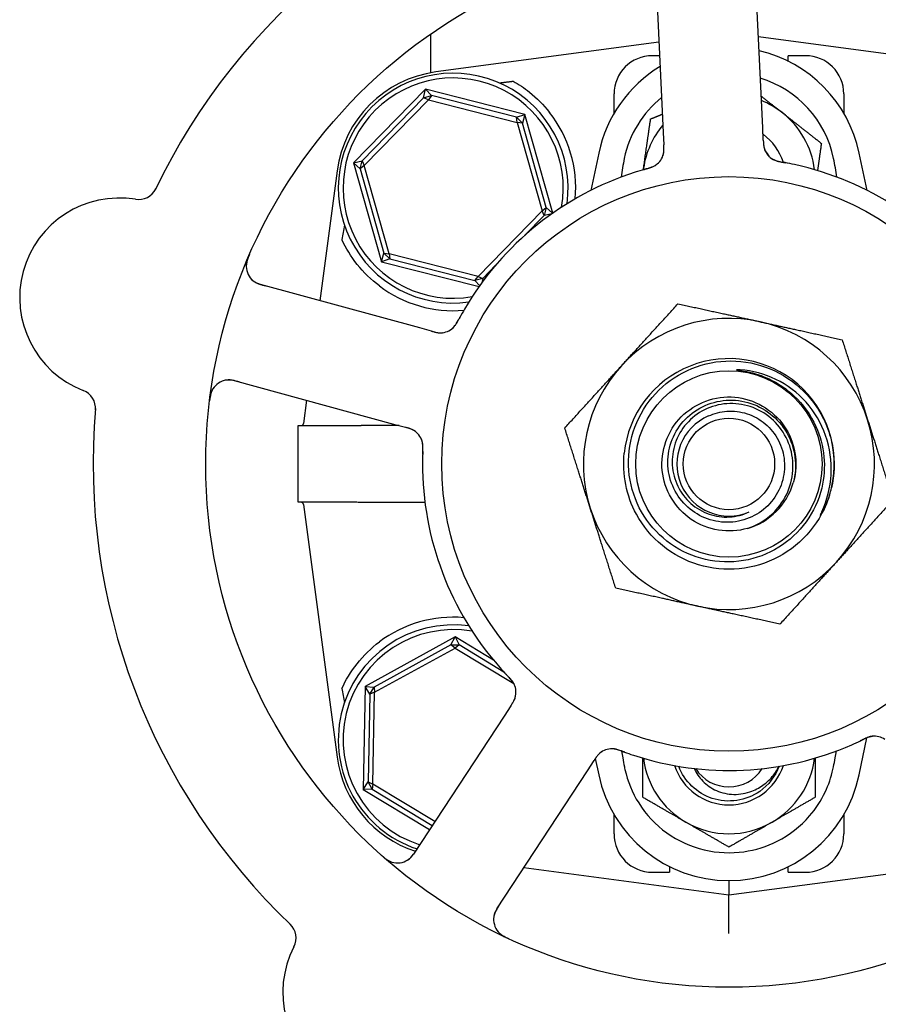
# Model space of a CAD drawing. Header units: inches. Extents: x 5 to 1128, y -85 to 748.
# Tile 668 of 689: x 768.18 to 770.98, y 610.31 to 613.53. Entities that reach past the tile are written whole.
import ezdxf

# ---------------------------------------------------------------- set-up
doc = ezdxf.new("R2010")
doc.units = ezdxf.units.IN
doc.header["$LTSCALE"] = 32
doc.header["$MEASUREMENT"] = 0
doc.layers.add('Visible (ANSI)', color=7, linetype='Continuous', lineweight=30)

msp = doc.modelspace()

# ---------------------------------------------------------------- linework, layer by layer
at = {"layer": 'Visible (ANSI)'}
for p, q in [((770.60064, 613.17402), (770.57484, 613.71273)), ((770.25021, 613.69718), (770.27601, 613.15847)), ((769.51673, 613.47991), (769.51673, 613.3535)), ((770.2619, 613.4531), (769.53381, 613.35618)), ((771.44714, 613.35618), (770.58643, 613.47076)), ((770.26399, 613.40946), (770.24048, 613.40946)), ((770.68423, 613.39091), (770.68423, 613.40946)), ((770.74048, 613.40946), (770.68423, 613.40946)), ((769.49961, 613.30033), (769.26528, 613.06011)), ((769.49359, 613.27178), (769.49961, 613.30033)), ((769.49961, 613.30033), (769.51964, 613.2791)), ((769.82481, 613.2175), (769.49961, 613.30033)), ((769.49359, 613.27178), (769.29367, 613.06684)), ((769.30024, 613.05121), (769.50938, 613.26559)), ((769.49359, 613.27178), (769.51964, 613.2791)), ((769.50938, 613.26559), (769.49359, 613.27178)), ((769.51964, 613.2791), (769.50938, 613.26559)), ((769.50938, 613.26559), (769.79962, 613.19167)), ((769.79707, 613.20844), (769.51964, 613.2791)), ((770.11548, 613.22125), (770.11548, 613.28446)), ((770.86548, 613.28446), (770.86548, 613.22125)), ((769.79707, 613.20844), (769.82481, 613.2175)), ((769.79707, 613.20844), (769.81644, 613.18954)), ((769.79962, 613.19167), (769.79707, 613.20844)), ((769.81644, 613.18954), (769.79962, 613.19167)), ((769.79962, 613.19167), (769.88071, 612.90335)), ((769.82481, 613.2175), (769.81644, 613.18954)), ((769.89396, 612.91394), (769.81644, 613.18954)), ((769.91541, 612.89539), (769.82481, 613.2175)), ((770.27601, 613.15847), (770.27792, 613.11861)), ((770.60255, 613.13418), (770.60064, 613.17402)), ((770.06556, 613.09183), (770.03989, 612.97001)), ((770.94107, 612.97001), (770.91539, 613.09183)), ((769.26528, 613.06011), (769.29367, 613.06684)), ((769.28699, 613.04062), (769.26528, 613.06011)), ((769.26528, 613.06011), (769.35614, 612.73706)), ((769.28699, 613.04062), (769.29367, 613.06684)), ((769.29367, 613.06684), (769.30024, 613.05121)), ((769.21158, 613.03394), (769.15514, 612.60998)), ((769.30024, 613.05121), (769.28699, 613.04062)), ((769.28699, 613.04062), (769.36451, 612.76502)), ((769.38134, 612.76289), (769.30024, 613.05121)), ((769.88071, 612.90335), (769.67157, 612.68897)), ((769.88071, 612.90335), (769.89396, 612.91394)), ((769.88728, 612.88772), (769.88071, 612.90335)), ((769.89396, 612.91394), (769.88728, 612.88772)), ((769.89396, 612.91394), (769.91497, 612.89508)), ((769.8237, 612.82254), (769.88728, 612.88772)), ((769.91327, 612.89387), (769.88728, 612.88772)), ((769.35614, 612.73706), (769.36451, 612.76502)), ((769.38388, 612.74612), (769.35614, 612.73706)), ((769.36451, 612.76502), (769.38134, 612.76289)), ((769.38388, 612.74612), (769.36451, 612.76502)), ((769.38134, 612.76289), (769.38388, 612.74612)), ((769.67157, 612.68897), (769.38134, 612.76289)), ((769.38388, 612.74612), (769.66131, 612.67546)), ((769.35614, 612.73706), (769.67487, 612.65588)), ((769.68737, 612.68278), (769.72892, 612.72538)), ((769.66131, 612.67546), (769.67157, 612.68897)), ((769.68737, 612.68278), (769.66131, 612.67546)), ((769.67698, 612.65885), (769.66131, 612.67546)), ((769.67157, 612.68897), (769.68737, 612.68278)), ((769.68737, 612.68278), (769.68451, 612.66924)), ((769.48146, 612.52096), (768.96114, 612.6629)), ((769.51994, 612.51047), (769.48146, 612.52096)), ((768.87561, 612.34935), (769.39593, 612.20742)), ((769.11187, 612.28491), (769.10177, 612.20906)), ((769.08423, 612.20228), (769.25783, 612.20228)), ((769.08423, 611.95228), (769.08423, 612.20228)), ((769.41375, 612.20256), (769.28993, 612.20256)), ((769.39593, 612.20742), (769.43443, 612.19692)), ((769.25783, 611.95228), (769.08423, 611.95228)), ((769.10177, 611.9455), (769.21158, 611.12062)), ((769.49835, 611.952), (769.28993, 611.952)), ((769.59728, 611.5128), (769.30331, 611.35093)), ((769.58322, 611.48722), (769.33244, 611.34913)), ((769.58322, 611.48722), (769.59728, 611.5128)), ((769.58322, 611.48722), (769.61028, 611.48667)), ((769.59655, 611.47672), (769.58322, 611.48722)), ((769.61028, 611.48667), (769.59655, 611.47672)), ((769.59728, 611.5128), (769.61028, 611.48667)), ((769.72204, 611.43735), (769.59728, 611.5128)), ((769.75619, 611.39844), (769.61028, 611.48667)), ((769.33419, 611.33226), (769.59655, 611.47672)), ((769.59655, 611.47672), (769.78791, 611.361)), ((769.30331, 611.35093), (769.29651, 611.01541)), ((769.30331, 611.35093), (769.33244, 611.34913)), ((769.31843, 611.32597), (769.30331, 611.35093)), ((769.31843, 611.32597), (769.31263, 611.03974)), ((769.31843, 611.32597), (769.33244, 611.34913)), ((769.33419, 611.33226), (769.31843, 611.32597)), ((769.32812, 611.03282), (769.33419, 611.33226)), ((769.33244, 611.34913), (769.33419, 611.33226)), ((769.77858, 611.2881), (769.75671, 611.25475)), ((769.75671, 611.25475), (769.46093, 610.80376)), ((770.91539, 611.06273), (770.94083, 611.18345)), ((770.02847, 611.07652), (770.05036, 611.10989)), ((770.05435, 611.11593), (770.06556, 611.06273)), ((769.7327, 610.62553), (770.02847, 611.07652)), ((769.29651, 611.01541), (769.31263, 611.03974)), ((769.31263, 611.03974), (769.32812, 611.03282)), ((769.32569, 611.01603), (769.31263, 611.03974)), ((769.32569, 611.01603), (769.29651, 611.01541)), ((769.29651, 611.01541), (769.51363, 610.88412)), ((769.32812, 611.03282), (769.32569, 611.01603)), ((769.32569, 611.01603), (769.52221, 610.89719)), ((769.53078, 610.91027), (769.32812, 611.03282)), ((770.11548, 610.8701), (770.11548, 610.93331)), ((770.86548, 610.93331), (770.86548, 610.8701)), ((770.49048, 610.67103), (771.32166, 610.78168)), ((769.82099, 610.76015), (770.49048, 610.67103)), ((770.29673, 610.76365), (770.29673, 610.7451)), ((770.68423, 610.7451), (770.68423, 610.76365)), ((770.24048, 610.7451), (770.29673, 610.7451)), ((770.49048, 610.71803), (770.49048, 610.67103)), ((770.68423, 610.7451), (770.74048, 610.7451)), ((770.49048, 610.54493), (770.49048, 610.67103))]:
    msp.add_line(p, q, dxfattribs=at)
for radius in [1.7075, 0.9375, 0.30408, 0.14917]:
    msp.add_circle((770.49048, 612.07728), radius, dxfattribs=at)
for centre, radius, start, end in [((770.49048, 612.07728), 2.075, 30.99965, 82.48395), ((770.49048, 612.07728), 2.075, 102.99965, 154.48395), ((770.49048, 613.00228), 0.43425, 11.9007, 76.93978), ((770.24048, 613.28446), 0.125, 90, 180), ((770.74048, 613.28446), 0.125, 0, 90), ((769.5833, 612.98446), 0.375, 97.58266, 172.41734), ((769.59048, 612.97728), 0.375, 352.17396, 277.82604), ((770.49048, 613.00228), 0.43425, 121.17296, 168.0993), ((769.59048, 612.97728), 0.35938, 350.02465, 279.97535), ((770.49048, 613.00228), 0.34909, 11.9007, 72.94151), ((770.49048, 613.00228), 0.34909, 129.05816, 168.0993), ((770.49048, 613.00228), 0.2815, 51.86636, 67.90218), ((769.59048, 612.97728), 0.4, 355.00108, 38.18136), ((770.49048, 613.00228), 0.2815, 7.18473, 51.86636), ((770.49048, 613.00228), 0.2815, 140.00252, 171.86636), ((770.49048, 613.00228), 0.18733, 18.39093, 53.59902), ((770.66555, 613.12526), 0.0625, 200.31583, 240.22862), ((770.49048, 613.00228), 0.1535, 30.06048, 40.05875), ((770.21606, 613.10373), 0.0625, 305.2706, 346.30345), ((770.49048, 612.07728), 1, 107.83299, 149.65061), ((770.49048, 613.00228), 0.2815, 171.86636, 172.81527), ((770.49048, 612.07728), 1, 35.83299, 77.65061), ((768.56356, 613.00243), 0.0625, 260.66113, 334.3534), ((768.50068, 612.62007), 0.325, 80.66113, 248.82247), ((768.97759, 612.72319), 0.0625, 156.88035, 254.7418), ((769.59048, 612.97728), 0.4, 232.97261, 274.99892), ((770.49048, 612.07728), 0.475, 77.64769, 137.64769), ((769.54789, 612.56762), 0.0625, 272.31583, 312.22862), ((770.49048, 612.07728), 0.475, 17.64769, 77.64769), ((770.49048, 612.07728), 0.34375, 346.81176, 174.08625), ((770.49048, 612.07728), 0.34375, 346.81176, 174.08625), ((770.49048, 612.07728), 0.475, 137.64769, 197.64769), ((768.85917, 612.28906), 0.0625, 74.7418, 172.60325), ((768.36069, 612.25874), 0.0625, 355.1302, 68.82247), ((770.49048, 612.07728), 2.075, 174.99965, 226.48395), ((770.49048, 612.07728), 0.17, 112.97308, 292.97308), ((769.09403, 612.21009), 0.00781, 270, 352.41734), ((770.49048, 612.07728), 0.475, 317.64769, 17.64769), ((769.42946, 612.13349), 0.0625, 17.2706, 58.30345), ((770.49048, 612.07728), 1, 179.83299, 221.65061), ((770.49048, 612.07728), 0.21875, 286.09118, 343.65421), ((770.49048, 612.07728), 0.34375, 342.85926, 346.81176), ((769.09403, 611.94447), 0.00781, 7.58266, 90), ((770.49048, 612.07728), 0.475, 197.64769, 257.64769), ((770.49048, 612.07728), 0.475, 257.64769, 317.64769), ((769.59048, 611.17728), 0.375, 82.17396, 251.65611), ((769.59048, 611.17728), 0.4, 85.00108, 127.02739), ((769.59048, 611.17728), 0.35938, 80.02465, 252.32065), ((769.73286, 611.33235), 0.0625, 344.31583, 24.22862), ((770.96483, 611.12654), 0.0625, 56.31583, 96.22862), ((770.10915, 611.08557), 0.0625, 89.2706, 130.30345), ((770.49048, 612.07728), 1, 251.83299, 293.65061), ((769.5833, 611.1701), 0.375, 187.58266, 251.98149), ((770.49048, 611.15228), 0.2815, 187.18473, 240), ((770.49048, 611.15228), 0.2815, 300, 352.81527), ((770.49048, 611.15228), 0.18733, 198.38115, 341.61885), ((770.49048, 611.15228), 0.12866, 212.48137, 327.51863), ((770.49048, 611.15228), 0.43425, 191.9007, 348.0993), ((770.49048, 611.15228), 0.2815, 240, 300), ((770.24048, 610.8701), 0.125, 180, 270), ((770.74048, 610.8701), 0.125, 270, 0), ((769.40867, 610.83804), 0.0625, 228.88035, 326.7418), ((769.78496, 610.59125), 0.0625, 146.7418, 244.60325), ((769.01516, 610.53056), 0.0625, 332.66113, 46.3534), ((769.35937, 610.3526), 0.325, 152.66113, 320.82247)]:
    msp.add_arc(centre, radius, start, end, dxfattribs=at)
for centre, major_axis, start_param, end_param in [((768.99252, 609.96745), (0.57653, 4.33091), 0.8462542, 0.8607442), ((768.99252, 614.18711), (0.57653, -4.33091), 5.4224411, 5.4369311)]:
    msp.add_ellipse(centre, major_axis=major_axis, ratio=0.0429148, start_param=start_param, end_param=end_param, dxfattribs=at)
for points, weights in [([(769.74143, 613.32056), (769.76377, 613.32338), (769.78605, 613.32621)], [0.999969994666, 0.999969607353, 0.999970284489]), ([(770.59568, 613.27757), (770.63078, 613.25002), (770.6643, 613.2237)], [1.01874043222, 1.02109815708, 1]), ([(770.6643, 613.2237), (770.72363, 613.17712), (770.79214, 613.12334)], [1, 1.0379548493, 1]), ([(770.21181, 613.04211), (770.22248, 613.11678), (770.2348, 613.203)], [1, 1.0379548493, 1]), ([(770.2348, 613.203), (770.25454, 613.21092), (770.27314, 613.21838)], [1, 1.0090077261, 1.01373989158]), ([(770.79214, 613.12334), (770.78545, 613.07651), (770.77946, 613.03461)], [1, 1.02026440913, 1.01889014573]), ([(770.21115, 613.03747), (770.21148, 613.03979), (770.21181, 613.04211)], [1.0022030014, 1.00113546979, 1]), ([(770.13944, 612.39728), (770.22519, 612.49134), (770.3242, 612.59995)], [1, 1.0379548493, 1]), ([(770.3242, 612.59995), (770.46776, 612.56851), (770.59209, 612.54128)], [1, 1.0379548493, 1]), ([(770.59209, 612.54128), (770.71642, 612.51406), (770.85998, 612.48262)], [1, 1.0379548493, 1]), ([(770.85998, 612.48262), (770.90454, 612.34257), (770.94312, 612.22128)], [1, 1.0379548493, 1]), ([(769.95469, 612.19461), (770.0537, 612.30322), (770.13944, 612.39728)], [1, 1.0379548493, 1]), ([(770.03783, 611.93328), (769.99925, 612.05456), (769.95469, 612.19461)], [1, 1.0379548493, 1]), ([(770.94312, 612.22128), (770.98171, 612.1), (771.02626, 611.95995)], [1, 1.0379548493, 1]), ([(771.02626, 611.95995), (770.92725, 611.85134), (770.84151, 611.75728)], [1, 1.0379548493, 1]), ([(770.12097, 611.67194), (770.07642, 611.81199), (770.03783, 611.93328)], [1, 1.0379548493, 1]), ([(770.84151, 611.75728), (770.75577, 611.66322), (770.65676, 611.55461)], [1, 1.0379548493, 1]), ([(770.38886, 611.61328), (770.26453, 611.6405), (770.12097, 611.67194)], [1, 1.0379548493, 1]), ([(770.65676, 611.55461), (770.51319, 611.58605), (770.38886, 611.61328)], [1, 1.0379548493, 1]), ([(770.20898, 610.98976), (770.20898, 611.05809), (770.20898, 611.11772)], [1, 1.02953838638, 1.01310023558]), ([(770.77198, 611.11772), (770.77198, 611.05809), (770.77198, 610.98976)], [1.01310023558, 1.02953838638, 1]), ([(770.34973, 610.90849), (770.2844, 610.94621), (770.20898, 610.98976)], [1, 1.0379548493, 1]), ([(770.77198, 610.98976), (770.69655, 610.94621), (770.63123, 610.90849)], [1, 1.0379548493, 1]), ([(770.49048, 610.82723), (770.41505, 610.87078), (770.34973, 610.90849)], [1, 1.0379548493, 1]), ([(770.63123, 610.90849), (770.5659, 610.87078), (770.49048, 610.82723)], [1, 1.0379548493, 1])]:
    msp.add_rational_spline(points, weights, degree=2, dxfattribs=at)
for points, knots in [([(769.78605, 613.32621), (769.80389, 613.31621), (769.8221, 613.30415), (769.8635, 613.27121), (769.88598, 613.2486), (769.9049, 613.22454)], [0.52955844, 0.52955844, 0.52955844, 0.52955844, 0.6981502, 0.6981502, 0.92955653, 0.92955653, 0.92955653, 0.92955653]), ([(770.60256, 613.13402), (770.6026, 613.13305), (770.60265, 613.13206), (770.60274, 613.13017), (770.60279, 613.12923), (770.60294, 613.12653), (770.60305, 613.1248), (770.60326, 613.12202), (770.60336, 613.12092), (770.60377, 613.11671), (770.60417, 613.11408), (770.60495, 613.1101), (770.60544, 613.10813), (770.60635, 613.10523), (770.60661, 613.10445), (770.60702, 613.10331), (770.60719, 613.10288), (770.60726, 613.10268), (770.60727, 613.10266), (770.60727, 613.10266)], [0, 0, 0, 0, 0.00805947, 0.00805947, 0.01607833, 0.01607833, 0.0318321, 0.0318321, 0.04288224, 0.04288224, 0.07619177, 0.07619177, 0.108399, 0.108399, 0.12047641, 0.12047641, 0.12953115, 0.12953115, 0.13163232, 0.13163232, 0.13163232, 0.13163232]), ([(770.60299, 613.12589), (770.60305, 613.12484), (770.60313, 613.12378), (770.60349, 613.11965), (770.60388, 613.11648), (770.60497, 613.11058), (770.60566, 613.10777), (770.60702, 613.10352), (770.6076, 613.10194), (770.60847, 613.09983), (770.60875, 613.0992), (770.60907, 613.0985), (770.60913, 613.09837), (770.60919, 613.09824)], [0.016833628, 0.016833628, 0.016833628, 0.016833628, 0.024996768, 0.024996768, 0.048690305, 0.048690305, 0.071674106, 0.071674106, 0.086017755, 0.086017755, 0.092484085, 0.092484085, 0.093980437, 0.093980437, 0.093980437, 0.093980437]), ([(770.27471, 613.08213), (770.27481, 613.0824), (770.27491, 613.08269), (770.27527, 613.08378), (770.27555, 613.08466), (770.27628, 613.08721), (770.27669, 613.08895), (770.2777, 613.0942), (770.2781, 613.09794), (770.27838, 613.10473), (770.27835, 613.10782), (770.27826, 613.11078)], [0.094581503, 0.094581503, 0.094581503, 0.094581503, 0.09763667, 0.09763667, 0.105884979, 0.105884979, 0.120706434, 0.120706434, 0.149461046, 0.149461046, 0.17255876, 0.17255876, 0.17255876, 0.17255876]), ([(770.27655, 613.08798), (770.27655, 613.08798), (770.27655, 613.08798), (770.27656, 613.08801), (770.27658, 613.08808), (770.27666, 613.0884), (770.27673, 613.0887), (770.27707, 613.09014), (770.27746, 613.09205), (770.27783, 613.09476), (770.27792, 613.09546), (770.27831, 613.09927), (770.27843, 613.10265), (770.27834, 613.10859), (770.27828, 613.11045), (770.27816, 613.11336), (770.27812, 613.11438), (770.27803, 613.11643), (770.27797, 613.1175), (770.27792, 613.11855)], [0.05598665, 0.05598665, 0.05598665, 0.05598665, 0.056873, 0.056873, 0.06006969, 0.06006969, 0.06858048, 0.06858048, 0.09786866, 0.09786866, 0.10758076, 0.10758076, 0.14991048, 0.14991048, 0.16694481, 0.16694481, 0.17567446, 0.17567446, 0.18444701, 0.18444701, 0.18444701, 0.18444701]), ([(770.62914, 613.07446), (770.62958, 613.07416), (770.63004, 613.07385), (770.63133, 613.07303), (770.63224, 613.07249), (770.63379, 613.07166), (770.6342, 613.07144), (770.63587, 613.0706), (770.63733, 613.06992), (770.64055, 613.0686), (770.64219, 613.06798), (770.64531, 613.06693), (770.64668, 613.06649), (770.6506, 613.06533), (770.6534, 613.0646), (770.65866, 613.06334), (770.66113, 613.06281), (770.66679, 613.06164), (770.66999, 613.06105), (770.67394, 613.06031), (770.67471, 613.06016), (770.67548, 613.06002)], [0.13529989, 0.13529989, 0.13529989, 0.13529989, 0.15041637, 0.15041637, 0.17862377, 0.17862377, 0.18801437, 0.18801437, 0.21370501, 0.21370501, 0.23365387, 0.23365387, 0.24706173, 0.24706173, 0.26969876, 0.26969876, 0.28871805, 0.28871805, 0.31389266, 0.31389266, 0.3199487, 0.3199487, 0.3199487, 0.3199487]), ([(770.63376, 613.07143), (770.63376, 613.07143), (770.63383, 613.07139), (770.63417, 613.0712), (770.63458, 613.07097), (770.63573, 613.07035), (770.63654, 613.06994), (770.63909, 613.06873), (770.64107, 613.06791), (770.64479, 613.0666), (770.6464, 613.0661), (770.64937, 613.06526), (770.65067, 613.06492), (770.65412, 613.06407), (770.65638, 613.06358), (770.66105, 613.06265), (770.6635, 613.0622), (770.66641, 613.06168), (770.66695, 613.06159), (770.66749, 613.06149)], [0.07093315, 0.07093315, 0.07093315, 0.07093315, 0.07636583, 0.07636583, 0.08666451, 0.08666451, 0.09983228, 0.09983228, 0.12422953, 0.12422953, 0.14000404, 0.14000404, 0.15098747, 0.15098747, 0.16837574, 0.16837574, 0.18725582, 0.18725582, 0.19162474, 0.19162474, 0.19162474, 0.19162474]), ([(770.70435, 613.05414), (770.69497, 613.0562), (770.68323, 613.05858), (770.67362, 613.06037), (770.67142, 613.06077), (770.66941, 613.06114), (770.66758, 613.06147)], [0, 0, 0, 0, 0.41999651, 0.41999651, 0.41999651, 0.51583384, 0.51583384, 0.51583384, 0.51583384]), ([(770.22024, 613.04007), (770.21255, 613.0379), (770.20171, 613.03473), (770.19223, 613.03177), (770.18946, 613.0309), (770.18678, 613.03005), (770.18423, 613.02923)], [0.48416631, 0.48416631, 0.48416631, 0.48416631, 0.88318571, 0.88318571, 0.88318571, 1, 1, 1, 1]), ([(770.21244, 613.03785), (770.21558, 613.03876), (770.2187, 613.03965), (770.22443, 613.04136), (770.22703, 613.04218), (770.23187, 613.04379), (770.23415, 613.04459), (770.23783, 613.04598), (770.23933, 613.04658), (770.24259, 613.04794), (770.24425, 613.0487), (770.2472, 613.05014), (770.24848, 613.05081), (770.25135, 613.05245), (770.25274, 613.05334), (770.25511, 613.055), (770.25614, 613.0558), (770.257, 613.0565)], [0, 0, 0, 0, 0.02532917, 0.02532917, 0.0459278, 0.0459278, 0.06431611, 0.06431611, 0.0780154, 0.0780154, 0.09688899, 0.09688899, 0.11755371, 0.11755371, 0.15067697, 0.15067697, 0.17984281, 0.17984281, 0.17984281, 0.17984281]), ([(770.22025, 613.04008), (770.22112, 613.04032), (770.22198, 613.04056), (770.22373, 613.04105), (770.22461, 613.0413), (770.22783, 613.04223), (770.23023, 613.04294), (770.23489, 613.04446), (770.23721, 613.04528), (770.24065, 613.04663), (770.24193, 613.04717), (770.24489, 613.04849), (770.24642, 613.04926), (770.24874, 613.05054), (770.24964, 613.05107), (770.25135, 613.05215), (770.25216, 613.0527), (770.25275, 613.05312), (770.25285, 613.0532), (770.25285, 613.0532)], [0, 0, 0, 0, 0.00712604, 0.00712604, 0.01419238, 0.01419238, 0.03284312, 0.03284312, 0.05207098, 0.05207098, 0.06472354, 0.06472354, 0.08419423, 0.08419423, 0.09866358, 0.09866358, 0.11516786, 0.11516786, 0.12167905, 0.12167905, 0.12167905, 0.12167905]), ([(769.3496, 612.65794), (769.32304, 612.67798), (769.29813, 612.70227), (769.2566, 612.75445), (769.24004, 612.78237), (769.22788, 612.80839), (769.22764, 612.80891), (769.2274, 612.80942)], [2.42631307, 2.42631307, 2.42631307, 2.42631307, 2.67966435, 2.67966435, 2.93613641, 2.93613641, 2.94128789, 2.94128789, 2.94128789, 2.94128789]), ([(768.92579, 612.76088), (768.92546, 612.76014), (768.92514, 612.7594), (768.92378, 612.75626), (768.92273, 612.75375), (768.92093, 612.74908), (768.92014, 612.74692), (768.91856, 612.74215), (768.91778, 612.73949), (768.91671, 612.73519), (768.91634, 612.73342), (768.91575, 612.73007), (768.91553, 612.72848), (768.91523, 612.72534), (768.91515, 612.7238), (768.91512, 612.7219), (768.91513, 612.72135), (768.91513, 612.7209)], [0, 0, 0, 0, 0.00673636, 0.00673636, 0.02806078, 0.02806078, 0.0453371, 0.0453371, 0.06652159, 0.06652159, 0.08352225, 0.08352225, 0.101589, 0.101589, 0.12223492, 0.12223492, 0.13206643, 0.13206643, 0.13206643, 0.13206643]), ([(768.93481, 612.67763), (768.93531, 612.67718), (768.93593, 612.67663), (768.93853, 612.67448), (768.94054, 612.67299), (768.94645, 612.66944), (768.95031, 612.66748), (768.95806, 612.66431), (768.9618, 612.663), (768.96743, 612.66126), (768.96913, 612.66076), (768.97287, 612.6597), (768.97494, 612.65913), (768.97698, 612.65858)], [0.11682073, 0.11682073, 0.11682073, 0.11682073, 0.13209763, 0.13209763, 0.17640846, 0.17640846, 0.22121697, 0.22121697, 0.25582457, 0.25582457, 0.27005755, 0.27005755, 0.2865375, 0.2865375, 0.2865375, 0.2865375]), ([(769.62752, 612.58255), (769.62266, 612.57426), (769.61677, 612.56384), (769.6121, 612.55525), (769.61103, 612.55329), (769.61006, 612.55148), (769.60918, 612.54985)], [0, 0, 0, 0, 0.41999651, 0.41999651, 0.41999651, 0.51583384, 0.51583384, 0.51583384, 0.51583384]), ([(769.58495, 612.5173), (769.58537, 612.51762), (769.58581, 612.51797), (769.58699, 612.51894), (769.58778, 612.51964), (769.58905, 612.52086), (769.58939, 612.52118), (769.5907, 612.52251), (769.5918, 612.52369), (769.59405, 612.52634), (769.59514, 612.52771), (769.59711, 612.53036), (769.59795, 612.53153), (769.60026, 612.5349), (769.60183, 612.53733), (769.60464, 612.54194), (769.60592, 612.54413), (769.60877, 612.54915), (769.61033, 612.55201), (769.61226, 612.55554), (769.61263, 612.55622), (769.613, 612.55691)], [0.13529988, 0.13529988, 0.13529988, 0.13529988, 0.1504163, 0.1504163, 0.17862375, 0.17862375, 0.18801437, 0.18801437, 0.21370501, 0.21370501, 0.23365386, 0.23365386, 0.24706172, 0.24706172, 0.26969875, 0.26969875, 0.28871804, 0.28871804, 0.31389264, 0.31389264, 0.31994869, 0.31994869, 0.31994869, 0.31994869]), ([(769.58926, 612.52076), (769.58926, 612.52076), (769.58932, 612.52081), (769.58961, 612.52108), (769.58995, 612.52139), (769.5909, 612.5223), (769.59154, 612.52294), (769.59348, 612.525), (769.59487, 612.52662), (769.59726, 612.52976), (769.59824, 612.53114), (769.59995, 612.5337), (769.60068, 612.53483), (769.60255, 612.53785), (769.60371, 612.53985), (769.60604, 612.544), (769.60723, 612.54619), (769.60862, 612.5488), (769.60888, 612.54928), (769.60914, 612.54977)], [0.07093315, 0.07093315, 0.07093315, 0.07093315, 0.07636583, 0.07636583, 0.08666451, 0.08666451, 0.09983227, 0.09983227, 0.12422952, 0.12422952, 0.14000403, 0.14000403, 0.15098747, 0.15098747, 0.16837574, 0.16837574, 0.18725581, 0.18725581, 0.19162474, 0.19162474, 0.19162474, 0.19162474]), ([(769.52009, 612.51042), (769.52103, 612.51017), (769.52198, 612.50991), (769.52382, 612.50941), (769.52472, 612.50917), (769.52734, 612.50847), (769.52901, 612.50804), (769.53172, 612.50739), (769.5328, 612.50714), (769.53693, 612.50624), (769.53955, 612.5058), (769.54358, 612.50531), (769.54561, 612.50517), (769.54864, 612.50513), (769.54947, 612.50515), (769.55068, 612.50518), (769.55114, 612.50521), (769.55135, 612.50522), (769.55137, 612.50522), (769.55137, 612.50522)], [0, 0, 0, 0, 0.00805947, 0.00805947, 0.01607833, 0.01607833, 0.0318321, 0.0318321, 0.04288224, 0.04288224, 0.07619177, 0.07619177, 0.108399, 0.108399, 0.1204764, 0.1204764, 0.12953115, 0.12953115, 0.13163232, 0.13163232, 0.13163232, 0.13163232]), ([(769.52796, 612.50832), (769.52897, 612.50806), (769.53, 612.50781), (769.53405, 612.50688), (769.53718, 612.50627), (769.54313, 612.50547), (769.54601, 612.50527), (769.55048, 612.50524), (769.55216, 612.50531), (769.55444, 612.50549), (769.55512, 612.50555), (769.55589, 612.50564), (769.55603, 612.50566), (769.55617, 612.50568)], [0.01683363, 0.01683363, 0.01683363, 0.01683363, 0.024996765, 0.024996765, 0.048690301, 0.048690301, 0.071674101, 0.071674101, 0.086017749, 0.086017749, 0.092484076, 0.092484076, 0.093980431, 0.093980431, 0.093980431, 0.093980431]), ([(770.77449, 612.19954), (770.78855, 612.16835), (770.79733, 612.13505), (770.80371, 612.06673), (770.80121, 612.03218), (770.78353, 611.95904), (770.76625, 611.9216), (770.71818, 611.85521), (770.68778, 611.82696), (770.61766, 611.78351), (770.57856, 611.76882), (770.49666, 611.75516), (770.45464, 611.75643), (770.37318, 611.77501), (770.33454, 611.79224), (770.2658, 611.84067), (770.23641, 611.87147), (770.19092, 611.94282), (770.17534, 611.98273), (770.16025, 612.06653), (770.16099, 612.10964), (770.17896, 612.19341), (770.19611, 612.23325), (770.24485, 612.30437), (770.27604, 612.3349), (770.34857, 612.38248), (770.38927, 612.39898), (770.47495, 612.41556), (770.51914, 612.41537), (770.60522, 612.39806), (770.64627, 612.38101), (770.71978, 612.33202), (770.75147, 612.30047), (770.77625, 612.26375)], [-5.0704915, -5.0704915, -5.0704915, -5.0704915, -4.8092414, -4.8092414, -4.5465572, -4.5465572, -4.2346915, -4.2346915, -3.9208419, -3.9208419, -3.6050086, -3.6050086, -3.2871921, -3.2871921, -2.9673924, -2.9673924, -2.64561, -2.64561, -2.321845, -2.321845, -1.9960977, -1.9960977, -1.6683683, -1.6683683, -1.3386572, -1.3386572, -1.0069646, -1.0069646, -0.6732907, -0.6732907, -0.3376357, -0.3376357, 0, 0, 0, 0]), ([(770.52692, 612.38434), (770.52161, 612.38468), (770.5176, 612.38472), (770.51564, 612.38456), (770.51537, 612.38453), (770.51512, 612.38447), (770.51507, 612.38446), (770.51501, 612.38443), (770.51499, 612.38442), (770.51497, 612.3844), (770.51496, 612.38439), (770.51495, 612.38437), (770.51495, 612.38436), (770.51496, 612.38435), (770.51496, 612.38434), (770.51498, 612.38431), (770.51499, 612.3843), (770.51506, 612.38425), (770.51516, 612.38421), (770.51556, 612.38408), (770.51595, 612.384), (770.51781, 612.38363), (770.52035, 612.38327), (770.53401, 612.3813), (770.55827, 612.37802), (770.58806, 612.36803)], [-0.37606241, -0.37606241, -0.37606241, -0.37606241, -0.30741129, -0.30741129, -0.29779295, -0.29779295, -0.29494673, -0.29494673, -0.2937317, -0.2937317, -0.29301265, -0.29301265, -0.29238719, -0.29238719, -0.29165629, -0.29165629, -0.29047649, -0.29047649, -0.28622321, -0.28622321, -0.27736006, -0.27736006, -0.23942142, -0.23942142, 0, 0, 0, 0]), ([(770.79404, 611.92143), (770.8114, 611.95972), (770.82152, 612.00089), (770.82607, 612.08602), (770.81999, 612.12921), (770.79173, 612.20999), (770.77012, 612.2469), (770.7144, 612.30961), (770.68106, 612.33502), (770.60719, 612.37111), (770.56751, 612.38172), (770.52692, 612.38434)], [-1.5992336, -1.5992336, -1.5992336, -1.5992336, -1.2791425, -1.2791425, -0.9499666, -0.9499666, -0.6270496, -0.6270496, -0.3103934, -0.3103934, 0, 0, 0, 0]), ([(770.58806, 612.36803), (770.60764, 612.36145), (770.62648, 612.35303), (770.66545, 612.33075), (770.68503, 612.31633), (770.73308, 612.27145), (770.75743, 612.23738), (770.77449, 612.19954)], [-0.65841937, -0.65841937, -0.65841937, -0.65841937, -0.50117447, -0.50117447, -0.31635325, -0.31635325, 0, 0, 0, 0]), ([(768.80646, 612.32264), (768.80616, 612.32216), (768.8058, 612.32155), (768.80458, 612.31937), (768.80369, 612.31759), (768.80212, 612.31385), (768.80148, 612.31216), (768.80011, 612.308), (768.79936, 612.30538), (768.79816, 612.30038), (768.79766, 612.29797), (768.79675, 612.29295), (768.79636, 612.2903), (768.7958, 612.28612), (768.7956, 612.28453), (768.7954, 612.28292)], [0.10313051, 0.10313051, 0.10313051, 0.10313051, 0.11603195, 0.11603195, 0.14472133, 0.14472133, 0.16305354, 0.16305354, 0.18481804, 0.18481804, 0.20320409, 0.20320409, 0.22373688, 0.22373688, 0.23709217, 0.23709217, 0.23709217, 0.23709217]), ([(768.89152, 612.34501), (768.89092, 612.34518), (768.89032, 612.34534), (768.88835, 612.34588), (768.88698, 612.34625), (768.88044, 612.34797), (768.87538, 612.34913), (768.86731, 612.35049), (768.86392, 612.35088), (768.85535, 612.35133), (768.85017, 612.35088), (768.84664, 612.35027), (768.84629, 612.35021), (768.84598, 612.35015)], [0, 0, 0, 0, 0.00480624, 0.00480624, 0.01589597, 0.01589597, 0.05833405, 0.05833405, 0.09384638, 0.09384638, 0.15340885, 0.15340885, 0.16065924, 0.16065924, 0.16065924, 0.16065924]), ([(770.55111, 611.8671), (770.48964, 611.84937), (770.42053, 611.86037), (770.3676, 611.8963), (770.31468, 611.93223), (770.27896, 611.99241), (770.27276, 612.05608), (770.26656, 612.11974), (770.28999, 612.18567), (770.33498, 612.23114), (770.37997, 612.2766), (770.44565, 612.30074), (770.50936, 612.29521), (770.57308, 612.28969), (770.63362, 612.25462), (770.67012, 612.2021), (770.70661, 612.14958), (770.71836, 612.08062), (770.70131, 612.01898), (770.70101, 612.01789), (770.7007, 612.0168), (770.70038, 612.01572)], [16.9979155, 16.9979155, 16.9979155, 16.9979155, 17.8752194, 17.8752194, 17.8752194, 18.7524691, 18.7524691, 18.7524691, 19.6296647, 19.6296647, 19.6296647, 20.5068064, 20.5068064, 20.5068064, 21.3838943, 21.3838943, 21.3838943, 22.2609286, 22.2609286, 22.2609286, 22.2764365, 22.2764365, 22.2764365, 22.2764365]), ([(770.42413, 612.2338), (770.4427, 612.24242), (770.46267, 612.24761), (770.5056, 612.25088), (770.52822, 612.24815), (770.57144, 612.23411), (770.59159, 612.22284), (770.62666, 612.19305), (770.64119, 612.17474), (770.66256, 612.13333), (770.66912, 612.11059), (770.6732, 612.06359), (770.67058, 612.03978), (770.65631, 611.99421), (770.64469, 611.97292), (770.61379, 611.93575), (770.59473, 611.92029), (770.55151, 611.89739), (770.52772, 611.89026), (770.47846, 611.88545), (770.45346, 611.88793), (770.40552, 611.90238), (770.38308, 611.91431), (770.34378, 611.94626), (770.32737, 611.96606), (770.30289, 612.01106), (770.29515, 612.03588), (770.28956, 612.08738), (770.29186, 612.11358), (770.30642, 612.1639), (770.31864, 612.18751), (770.3516, 612.22897), (770.3721, 612.24635), (770.41885, 612.27245), (770.4447, 612.28083), (770.49843, 612.28727), (770.52582, 612.28517), (770.57853, 612.27056), (770.60332, 612.25807), (770.64697, 612.22416), (770.66535, 612.20298), (770.69313, 612.15452), (770.70217, 612.12766), (770.70952, 612.0717), (770.70766, 612.04313), (770.70038, 612.01572)], [-4.2480515, -4.2480515, -4.2480515, -4.2480515, -4.0909216, -4.0909216, -3.9177275, -3.9177275, -3.7423694, -3.7423694, -3.5648477, -3.5648477, -3.385163, -3.385163, -3.2033156, -3.2033156, -3.0193061, -3.0193061, -2.8331349, -2.8331349, -2.6448024, -2.6448024, -2.4543091, -2.4543091, -2.2616553, -2.2616553, -2.0668416, -2.0668416, -1.8698684, -1.8698684, -1.6707361, -1.6707361, -1.469445, -1.469445, -1.2659958, -1.2659958, -1.0603886, -1.0603886, -0.8526241, -0.8526241, -0.6427026, -0.6427026, -0.4306244, -0.4306244, -0.2163901, -0.2163901, 0, 0, 0, 0]), ([(770.55111, 611.8671), (770.57033, 611.87338), (770.58859, 611.88229), (770.62194, 611.90482), (770.6369, 611.91827), (770.66764, 611.95489), (770.6812, 611.97944), (770.69793, 612.03202), (770.70109, 612.05949), (770.69663, 612.11372), (770.6892, 612.13995), (770.66479, 612.18771), (770.64818, 612.20884), (770.60803, 612.24322), (770.58497, 612.25625), (770.53548, 612.27253), (770.50959, 612.27575), (770.4584, 612.27203), (770.4336, 612.26526), (770.38838, 612.24269), (770.36832, 612.22723), (770.3356, 612.18972), (770.32313, 612.16813), (770.3074, 612.12172), (770.30414, 612.0974), (770.3072, 612.04926), (770.31335, 612.02591), (770.33416, 611.98326), (770.3485, 611.96431), (770.38341, 611.93331), (770.40355, 611.92144), (770.44691, 611.90632), (770.46966, 611.90307), (770.51474, 611.90555), (770.53664, 611.91112), (770.55683, 611.92076)], [-3.1722778, -3.1722778, -3.1722778, -3.1722778, -3.0186699, -3.0186699, -2.8665315, -2.8665315, -2.6554083, -2.6554083, -2.4471425, -2.4471425, -2.2417348, -2.2417348, -2.0391858, -2.0391858, -1.8394961, -1.8394961, -1.6426663, -1.6426663, -1.4486971, -1.4486971, -1.2575891, -1.2575891, -1.0693429, -1.0693429, -0.8839593, -0.8839593, -0.7014387, -0.7014387, -0.5217818, -0.5217818, -0.3449893, -0.3449893, -0.1710619, -0.1710619, 0, 0, 0, 0]), ([(770.77625, 612.26375), (770.7898, 612.24366), (770.80114, 612.22217), (770.81914, 612.1768), (770.82569, 612.15303), (770.83656, 612.08557), (770.83507, 612.04138), (770.82516, 611.99885)], [-0.70402922, -0.70402922, -0.70402922, -0.70402922, -0.51973951, -0.51973951, -0.33275492, -0.33275492, 0, 0, 0, 0]), ([(769.2723, 612.20238), (769.27646, 612.20245), (769.2809, 612.20252), (769.28647, 612.20255), (769.28716, 612.20255), (769.28823, 612.20256), (769.2886, 612.20256), (769.28921, 612.20256), (769.28944, 612.20256), (769.28976, 612.20256), (769.28985, 612.20256), (769.28993, 612.20256)], [0.027184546, 0.027184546, 0.027184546, 0.027184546, 0.056924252, 0.056924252, 0.061161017, 0.061161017, 0.063446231, 0.063446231, 0.064876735, 0.064876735, 0.065401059, 0.065401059, 0.065401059, 0.065401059]), ([(769.46314, 612.18614), (769.46314, 612.18614), (769.46314, 612.18615), (769.46311, 612.18616), (769.46305, 612.1862), (769.46277, 612.18638), (769.4625, 612.18654), (769.46124, 612.18731), (769.45955, 612.18827), (769.45708, 612.18946), (769.45645, 612.18976), (769.45294, 612.19131), (769.44976, 612.19247), (769.44408, 612.19422), (769.4423, 612.19474), (769.43949, 612.19553), (769.43852, 612.1958), (769.43653, 612.19634), (769.4355, 612.19662), (769.43449, 612.1969)], [0.05598665, 0.05598665, 0.05598665, 0.05598665, 0.056873, 0.056873, 0.0600697, 0.0600697, 0.06858048, 0.06858048, 0.09786866, 0.09786866, 0.10758076, 0.10758076, 0.14991048, 0.14991048, 0.16694482, 0.16694482, 0.17567446, 0.17567446, 0.18444701, 0.18444701, 0.18444701, 0.18444701]), ([(769.46813, 612.18259), (769.4679, 612.18277), (769.46766, 612.18295), (769.46674, 612.18364), (769.46598, 612.18417), (769.46379, 612.18565), (769.46225, 612.18659), (769.45758, 612.18917), (769.45414, 612.1907), (769.44778, 612.19306), (769.44482, 612.194), (769.44198, 612.19482)], [0.094581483, 0.094581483, 0.094581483, 0.094581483, 0.09763665, 0.09763665, 0.105884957, 0.105884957, 0.120706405, 0.120706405, 0.149461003, 0.149461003, 0.172558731, 0.172558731, 0.172558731, 0.172558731]), ([(769.491, 612.10968), (769.49111, 612.11295), (769.49123, 612.1162), (769.49136, 612.12217), (769.4914, 612.1249), (769.49136, 612.13), (769.4913, 612.13241), (769.49112, 612.13634), (769.49101, 612.13796), (769.49072, 612.14148), (769.49051, 612.14329), (769.49006, 612.14654), (769.48981, 612.14796), (769.48915, 612.1512), (769.48872, 612.1528), (769.48788, 612.15556), (769.48743, 612.1568), (769.48703, 612.15783)], [0, 0, 0, 0, 0.02532919, 0.02532919, 0.04592781, 0.04592781, 0.06431613, 0.06431613, 0.07801539, 0.07801539, 0.09688899, 0.09688899, 0.1175537, 0.1175537, 0.15067695, 0.15067695, 0.17984281, 0.17984281, 0.17984281, 0.17984281]), ([(769.4913, 612.1178), (769.49133, 612.1187), (769.49137, 612.1196), (769.49144, 612.12141), (769.49148, 612.12233), (769.4916, 612.12568), (769.49165, 612.12817), (769.49165, 612.13308), (769.49159, 612.13554), (769.49137, 612.13923), (769.49126, 612.14061), (769.49091, 612.14383), (769.49065, 612.14553), (769.49015, 612.14813), (769.48992, 612.14915), (769.48943, 612.15111), (769.48915, 612.15205), (769.48893, 612.15274), (769.4889, 612.15286), (769.4889, 612.15286)], [0, 0, 0, 0, 0.00712604, 0.00712604, 0.01419238, 0.01419238, 0.03284312, 0.03284312, 0.05207098, 0.05207098, 0.06472354, 0.06472354, 0.08419423, 0.08419423, 0.09866358, 0.09866358, 0.11516786, 0.11516786, 0.12167905, 0.12167905, 0.12167905, 0.12167905]), ([(769.4913, 612.11779), (769.49099, 612.10981), (769.49065, 612.09852), (769.49054, 612.08859), (769.49051, 612.08568), (769.49049, 612.08287), (769.49048, 612.08019)], [0.48416631, 0.48416631, 0.48416631, 0.48416631, 0.88318571, 0.88318571, 0.88318571, 1, 1, 1, 1]), ([(770.81896, 611.97597), (770.79255, 611.89033), (770.7312, 611.81604), (770.65211, 611.7739), (770.57305, 611.73178), (770.47722, 611.7223), (770.39144, 611.74811), (770.30569, 611.77391), (770.23102, 611.83466), (770.18832, 611.91337), (770.15553, 611.97382), (770.14189, 612.04432), (770.14872, 612.11271)], [5.0115512, 5.0115512, 5.0115512, 5.0115512, 5.7936548, 5.7936548, 5.7936548, 6.5754431, 6.5754431, 6.5754431, 7.3569225, 7.3569225, 7.3569225, 7.9571961, 7.9571961, 7.9571961, 7.9571961]), ([(770.81896, 611.97597), (770.80943, 611.94523), (770.79785, 611.92381), (770.79141, 611.91282), (770.79017, 611.91087), (770.78931, 611.90973), (770.78914, 611.90952), (770.78897, 611.90935), (770.78893, 611.90932), (770.78888, 611.90928), (770.78886, 611.90927), (770.78883, 611.90926), (770.78882, 611.90926), (770.78881, 611.90926), (770.7888, 611.90927), (770.78879, 611.90928), (770.78878, 611.90928), (770.78877, 611.90931), (770.78877, 611.90932), (770.78877, 611.9094), (770.78878, 611.90949), (770.78914, 611.91086), (770.79127, 611.91534), (770.79404, 611.92143)], [-0.32425255, -0.32425255, -0.32425255, -0.32425255, -0.13434383, -0.13434383, -0.07553483, -0.07553483, -0.06406424, -0.06406424, -0.06072925, -0.06072925, -0.05932586, -0.05932586, -0.05850628, -0.05850628, -0.05780445, -0.05780445, -0.05699234, -0.05699234, -0.05569314, -0.05569314, -0.05100977, -0.05100977, 0, 0, 0, 0]), ([(769.28993, 611.952), (769.28984, 611.952), (769.28975, 611.952), (769.28939, 611.952), (769.28912, 611.952), (769.28845, 611.952), (769.28805, 611.952), (769.28646, 611.95201), (769.28529, 611.95202), (769.28144, 611.95205), (769.27893, 611.95208), (769.27482, 611.95214), (769.27354, 611.95216), (769.2723, 611.95218)], [0.065326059, 0.065326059, 0.065326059, 0.065326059, 0.065886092, 0.065886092, 0.067505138, 0.067505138, 0.069967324, 0.069967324, 0.077104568, 0.077104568, 0.093330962, 0.093330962, 0.101340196, 0.101340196, 0.101340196, 0.101340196]), ([(769.2274, 611.34514), (769.2393, 611.37088), (769.25589, 611.39908), (769.29764, 611.45181), (769.32275, 611.47637), (769.3496, 611.49662)], [0.44734115, 0.44734115, 0.44734115, 0.44734115, 0.70623872, 0.70623872, 0.9622765, 0.9622765, 0.9622765, 0.9622765]), ([(769.74327, 611.41269), (769.74965, 611.40552), (769.75774, 611.39669), (769.76447, 611.38959), (769.766, 611.38797), (769.76742, 611.38649), (769.7687, 611.38515)], [0, 0, 0, 0, 0.41999651, 0.41999651, 0.41999651, 0.51583384, 0.51583384, 0.51583384, 0.51583384]), ([(769.79217, 611.35205), (769.79199, 611.35255), (769.7918, 611.35307), (769.79123, 611.35449), (769.79082, 611.35546), (769.79006, 611.35705), (769.78985, 611.35747), (769.789, 611.35913), (769.78821, 611.36054), (769.78638, 611.3635), (769.78542, 611.36496), (769.78351, 611.36765), (769.78266, 611.36881), (769.78017, 611.37205), (769.77834, 611.37429), (769.77482, 611.37839), (769.77314, 611.38028), (769.76924, 611.38455), (769.76701, 611.38691), (769.76424, 611.38983), (769.76371, 611.3904), (769.76317, 611.39097)], [0.13529989, 0.13529989, 0.13529989, 0.13529989, 0.15041637, 0.15041637, 0.17862377, 0.17862377, 0.18801437, 0.18801437, 0.21370501, 0.21370501, 0.23365387, 0.23365387, 0.24706173, 0.24706173, 0.26969876, 0.26969876, 0.28871805, 0.28871805, 0.31389266, 0.31389266, 0.3199487, 0.3199487, 0.3199487, 0.3199487]), ([(769.79021, 611.35722), (769.79021, 611.35722), (769.79018, 611.35728), (769.79002, 611.35764), (769.78982, 611.35807), (769.78925, 611.35925), (769.78884, 611.36006), (769.78748, 611.36253), (769.78637, 611.36436), (769.78412, 611.36761), (769.78312, 611.36896), (769.78121, 611.37138), (769.78036, 611.37242), (769.77806, 611.37514), (769.77652, 611.37686), (769.7733, 611.38036), (769.77157, 611.38216), (769.76953, 611.38429), (769.76915, 611.38469), (769.76876, 611.38509)], [0.07093315, 0.07093315, 0.07093315, 0.07093315, 0.07636583, 0.07636583, 0.08666451, 0.08666451, 0.09983228, 0.09983228, 0.12422953, 0.12422953, 0.14000404, 0.14000404, 0.15098747, 0.15098747, 0.16837574, 0.16837574, 0.18725582, 0.18725582, 0.19162474, 0.19162474, 0.19162474, 0.19162474]), ([(769.77867, 611.28824), (769.7792, 611.28905), (769.77974, 611.28988), (769.78078, 611.29147), (769.78129, 611.29225), (769.78276, 611.29453), (769.78369, 611.29599), (769.78515, 611.29836), (769.78572, 611.29931), (769.78785, 611.30296), (769.78908, 611.30532), (769.79078, 611.30899), (769.79155, 611.31088), (769.79252, 611.31375), (769.79276, 611.31455), (769.7931, 611.31571), (769.79322, 611.31616), (769.79328, 611.31636), (769.79328, 611.31638), (769.79328, 611.31638)], [0, 0, 0, 0, 0.00805947, 0.00805947, 0.01607833, 0.01607833, 0.0318321, 0.0318321, 0.04288224, 0.04288224, 0.07619177, 0.07619177, 0.108399, 0.108399, 0.12047641, 0.12047641, 0.12953115, 0.12953115, 0.13163232, 0.13163232, 0.13163232, 0.13163232]), ([(769.7831, 611.29507), (769.78366, 611.29596), (769.78421, 611.29686), (769.78636, 611.30042), (769.7879, 611.30321), (769.79049, 611.30862), (769.79158, 611.3113), (769.79299, 611.31553), (769.79344, 611.31716), (769.79398, 611.31938), (769.79412, 611.32005), (769.79428, 611.32081), (769.7943, 611.32095), (769.79433, 611.32108)], [0.016833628, 0.016833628, 0.016833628, 0.016833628, 0.024996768, 0.024996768, 0.048690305, 0.048690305, 0.071674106, 0.071674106, 0.086017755, 0.086017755, 0.092484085, 0.092484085, 0.093980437, 0.093980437, 0.093980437, 0.093980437]), ([(770.89163, 611.16127), (770.90043, 611.16512), (770.91133, 611.1701), (770.92016, 611.1743), (770.92217, 611.17526), (770.92402, 611.17614), (770.92569, 611.17695)], [0, 0, 0, 0, 0.41999651, 0.41999651, 0.41999651, 0.51583384, 0.51583384, 0.51583384, 0.51583384]), ([(770.96443, 611.18904), (770.96389, 611.18903), (770.96334, 611.189), (770.96181, 611.18891), (770.96076, 611.18881), (770.95901, 611.18858), (770.95855, 611.18851), (770.95671, 611.18821), (770.95513, 611.1879), (770.95175, 611.18707), (770.95006, 611.18661), (770.94691, 611.18563), (770.94555, 611.18517), (770.94169, 611.18381), (770.939, 611.18276), (770.93401, 611.18068), (770.93169, 611.17966), (770.92643, 611.17728), (770.92349, 611.17588), (770.91986, 611.17416), (770.91915, 611.17382), (770.91845, 611.17349)], [0.13529987, 0.13529987, 0.13529987, 0.13529987, 0.15041628, 0.15041628, 0.17862374, 0.17862374, 0.18801436, 0.18801436, 0.213705, 0.213705, 0.23365386, 0.23365386, 0.24706171, 0.24706171, 0.26969874, 0.26969874, 0.28871803, 0.28871803, 0.31389263, 0.31389263, 0.31994869, 0.31994869, 0.31994869, 0.31994869]), ([(770.9589, 611.18877), (770.9589, 611.18877), (770.95883, 611.18877), (770.95844, 611.18872), (770.95797, 611.18867), (770.95667, 611.18849), (770.95578, 611.18835), (770.953, 611.18782), (770.95092, 611.18733), (770.94714, 611.18619), (770.94554, 611.18566), (770.94265, 611.18459), (770.9414, 611.18411), (770.93811, 611.18276), (770.93599, 611.18183), (770.93167, 611.17984), (770.92942, 611.17876), (770.92676, 611.17747), (770.92627, 611.17723), (770.92577, 611.17699)], [0.07093315, 0.07093315, 0.07093315, 0.07093315, 0.07636582, 0.07636582, 0.08666451, 0.08666451, 0.09983227, 0.09983227, 0.12422951, 0.12422951, 0.14000403, 0.14000403, 0.15098746, 0.15098746, 0.16837573, 0.16837573, 0.18725581, 0.18725581, 0.19162474, 0.19162474, 0.19162474, 0.19162474]), ([(770.06948, 611.13387), (770.06948, 611.13387), (770.06947, 611.13386), (770.06945, 611.13384), (770.06939, 611.1338), (770.06914, 611.13359), (770.0689, 611.13338), (770.06778, 611.13242), (770.06634, 611.1311), (770.06445, 611.12913), (770.06397, 611.12862), (770.06141, 611.12576), (770.05933, 611.1231), (770.05591, 611.11824), (770.05487, 611.1167), (770.05325, 611.11428), (770.05269, 611.11343), (770.05155, 611.11171), (770.05097, 611.11082), (770.05039, 611.10994)], [0.05598665, 0.05598665, 0.05598665, 0.05598665, 0.056873, 0.056873, 0.06006969, 0.06006969, 0.06858048, 0.06858048, 0.09786866, 0.09786866, 0.10758076, 0.10758076, 0.14991048, 0.14991048, 0.16694481, 0.16694481, 0.17567446, 0.17567446, 0.18444701, 0.18444701, 0.18444701, 0.18444701]), ([(770.0744, 611.13751), (770.07416, 611.13735), (770.07391, 611.13718), (770.07297, 611.13651), (770.07223, 611.13596), (770.07015, 611.13433), (770.06878, 611.13316), (770.06488, 611.12951), (770.06236, 611.12672), (770.05815, 611.12139), (770.05635, 611.11887), (770.05469, 611.11643)], [0.094581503, 0.094581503, 0.094581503, 0.094581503, 0.09763667, 0.09763667, 0.105884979, 0.105884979, 0.120706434, 0.120706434, 0.149461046, 0.149461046, 0.17255876, 0.17255876, 0.17255876, 0.17255876]), ([(770.1508, 611.13674), (770.14773, 611.13785), (770.14468, 611.13896), (770.13904, 611.14094), (770.13645, 611.14181), (770.13159, 611.14336), (770.12928, 611.14404), (770.12548, 611.14508), (770.12392, 611.14548), (770.12048, 611.14629), (770.11869, 611.14666), (770.11546, 611.14723), (770.11403, 611.14743), (770.11074, 611.1478), (770.10909, 611.14789), (770.1062, 611.14794), (770.10489, 611.1479), (770.10379, 611.14784)], [0, 0, 0, 0, 0.02532917, 0.02532917, 0.0459278, 0.0459278, 0.06431611, 0.06431611, 0.0780154, 0.0780154, 0.09688899, 0.09688899, 0.11755371, 0.11755371, 0.15067697, 0.15067697, 0.17984281, 0.17984281, 0.17984281, 0.17984281]), ([(770.14318, 611.13953), (770.14233, 611.13984), (770.14149, 611.14015), (770.13979, 611.14078), (770.13893, 611.1411), (770.13578, 611.14224), (770.13342, 611.14307), (770.12876, 611.14459), (770.1264, 611.14528), (770.12282, 611.14622), (770.12147, 611.14654), (770.1183, 611.1472), (770.1166, 611.14748), (770.11398, 611.14781), (770.11294, 611.1479), (770.11092, 611.14804), (770.10994, 611.14806), (770.10922, 611.14808), (770.10909, 611.14808), (770.10909, 611.14808)], [0, 0, 0, 0, 0.00712604, 0.00712604, 0.01419238, 0.01419238, 0.03284312, 0.03284312, 0.05207098, 0.05207098, 0.06472354, 0.06472354, 0.08419423, 0.08419423, 0.09866358, 0.09866358, 0.11516786, 0.11516786, 0.12167905, 0.12167905, 0.12167905, 0.12167905]), ([(770.14012, 611.14056), (770.1412, 611.13309), (770.14238, 611.12564), (770.14533, 611.10849), (770.14717, 611.09882), (770.14978, 611.08636), (770.15038, 611.08355), (770.151, 611.08074)], [0.1231004, 0.1231004, 0.1231004, 0.1231004, 0.18059107, 0.18059107, 0.25560221, 0.25560221, 0.27753231, 0.27753231, 0.27753231, 0.27753231]), ([(770.14319, 611.13952), (770.15068, 611.13676), (770.16132, 611.13295), (770.17073, 611.12978), (770.17348, 611.12885), (770.17615, 611.12796), (770.17869, 611.12713)], [0.48416631, 0.48416631, 0.48416631, 0.48416631, 0.88318571, 0.88318571, 0.88318571, 1, 1, 1, 1]), ([(770.82995, 611.08074), (770.83057, 611.08353), (770.83117, 611.08632), (770.83377, 611.09879), (770.83562, 611.10848), (770.83858, 611.12569), (770.83977, 611.13317), (770.84085, 611.14067)], [0.04807073, 0.04807073, 0.04807073, 0.04807073, 0.06985523, 0.06985523, 0.14510353, 0.14510353, 0.20287692, 0.20287692, 0.20287692, 0.20287692]), ([(770.151, 611.08074), (770.15953, 611.04196), (770.1747, 611.00491), (770.2198, 610.9331), (770.25095, 610.90002), (770.32433, 610.84746), (770.36592, 610.82855), (770.45241, 610.80804), (770.49639, 610.80602), (770.57735, 610.81753), (770.61397, 610.82905), (770.68821, 610.86663), (770.7241, 610.89462), (770.7741, 610.95236), (770.79129, 610.97867), (770.81588, 611.03052), (770.82435, 611.05528), (770.82995, 611.08074)], [0.0387673, 0.0387673, 0.0387673, 0.0387673, 0.3419099, 0.3419099, 0.6849077, 0.6849077, 1.029663, 1.029663, 1.3621369, 1.3621369, 1.6526244, 1.6526244, 1.9961754, 1.9961754, 2.2345824, 2.2345824, 2.4334495, 2.4334495, 2.4334495, 2.4334495]), ([(770.65407, 611.09092), (770.64164, 611.05825), (770.61966, 611.02916), (770.59103, 611.00906), (770.54664, 610.97788), (770.48732, 610.96909), (770.43579, 610.98604), (770.38625, 611.00234), (770.34505, 611.04205), (770.32664, 611.0908)], [0.3590141, 0.3590141, 0.3590141, 0.3590141, 0.9586618, 0.9586618, 0.9586618, 1.888606, 1.888606, 1.888606, 2.7825786, 2.7825786, 2.7825786, 2.7825786]), ([(770.37746, 611.08369), (770.38394, 611.06845), (770.39324, 611.05457), (770.41762, 611.02946), (770.43296, 611.01895), (770.46761, 611.00385), (770.48673, 610.99974), (770.52644, 610.99887), (770.54665, 611.00249), (770.58008, 611.01535), (770.59363, 611.02296), (770.61862, 611.04204), (770.62984, 611.05351), (770.63931, 611.06637)], [0.00667477, 0.00667477, 0.00667477, 0.00667477, 0.13293721, 0.13293721, 0.27303158, 0.27303158, 0.42028212, 0.42028212, 0.57468721, 0.57468721, 0.69201491, 0.69201491, 0.81309505, 0.81309505, 0.81309505, 0.81309505]), ([(769.43878, 610.78327), (769.43936, 610.7836), (769.44008, 610.78403), (769.44293, 610.78584), (769.44496, 610.78729), (769.45017, 610.79181), (769.45323, 610.79488), (769.45864, 610.80127), (769.46104, 610.80442), (769.46443, 610.80924), (769.46543, 610.8107), (769.4676, 610.81393), (769.46877, 610.81572), (769.46993, 610.81749)], [0.11682073, 0.11682073, 0.11682073, 0.11682073, 0.13209763, 0.13209763, 0.17640845, 0.17640845, 0.22121697, 0.22121697, 0.25582457, 0.25582457, 0.27005755, 0.27005755, 0.2865375, 0.2865375, 0.2865375, 0.2865375]), ([(769.35682, 610.80042), (769.35742, 610.79988), (769.35803, 610.79934), (769.3606, 610.79708), (769.36265, 610.79531), (769.36654, 610.79215), (769.36835, 610.79073), (769.3724, 610.78776), (769.37469, 610.78619), (769.37845, 610.78384), (769.38002, 610.78294), (769.38302, 610.78134), (769.38446, 610.78065), (769.38735, 610.77939), (769.3888, 610.77884), (769.39059, 610.77823), (769.39112, 610.77806), (769.39155, 610.77793)], [0, 0, 0, 0, 0.00673636, 0.00673636, 0.02806078, 0.02806078, 0.0453371, 0.0453371, 0.06652159, 0.06652159, 0.08352225, 0.08352225, 0.10158901, 0.10158901, 0.12223493, 0.12223493, 0.13206643, 0.13206643, 0.13206643, 0.13206643]), ([(769.74174, 610.63931), (769.7414, 610.6388), (769.74106, 610.63828), (769.73994, 610.63657), (769.73917, 610.63538), (769.73551, 610.62969), (769.73284, 610.62524), (769.72905, 610.61799), (769.72764, 610.61488), (769.72456, 610.60687), (769.72339, 610.60181), (769.72287, 610.59826), (769.72282, 610.59791), (769.72279, 610.5976)], [0, 0, 0, 0, 0.00480624, 0.00480624, 0.01589597, 0.01589597, 0.05833406, 0.05833406, 0.09384639, 0.09384639, 0.15340885, 0.15340885, 0.16065924, 0.16065924, 0.16065924, 0.16065924]), ([(769.73673, 610.55151), (769.7371, 610.55108), (769.73757, 610.55054), (769.73927, 610.54871), (769.74068, 610.54731), (769.74376, 610.54466), (769.74517, 610.54353), (769.7487, 610.54094), (769.75096, 610.53942), (769.75534, 610.53673), (769.75748, 610.53551), (769.76197, 610.5331), (769.76437, 610.5319), (769.76817, 610.53008), (769.76962, 610.5294), (769.7711, 610.52872)], [0.10313051, 0.10313051, 0.10313051, 0.10313051, 0.11603194, 0.11603194, 0.14472132, 0.14472132, 0.16305353, 0.16305353, 0.18481803, 0.18481803, 0.20320409, 0.20320409, 0.22373688, 0.22373688, 0.23709216, 0.23709216, 0.23709216, 0.23709216])]:
    msp.add_open_spline(points, degree=3, knots=knots, dxfattribs=at)
for points in [[(770.14889, 613.07427), (770.14462, 613.054), (770.14111, 613.03364), (770.13835, 613.01323)], [(770.84261, 613.01323), (770.83984, 613.03364), (770.83634, 613.054), (770.83207, 613.07427)], [(769.25783, 612.20228), (769.26281, 612.20228), (769.26764, 612.20232), (769.2723, 612.20238)], [(769.2723, 611.95218), (769.26748, 611.95225), (769.26265, 611.95228), (769.25783, 611.95228)], [(770.63931, 611.06637), (770.64325, 611.07173), (770.6483, 611.07988), (770.65291, 611.09056)]]:
    msp.add_open_spline(points, degree=3, dxfattribs=at)

doc.saveas('drawing.dxf')
